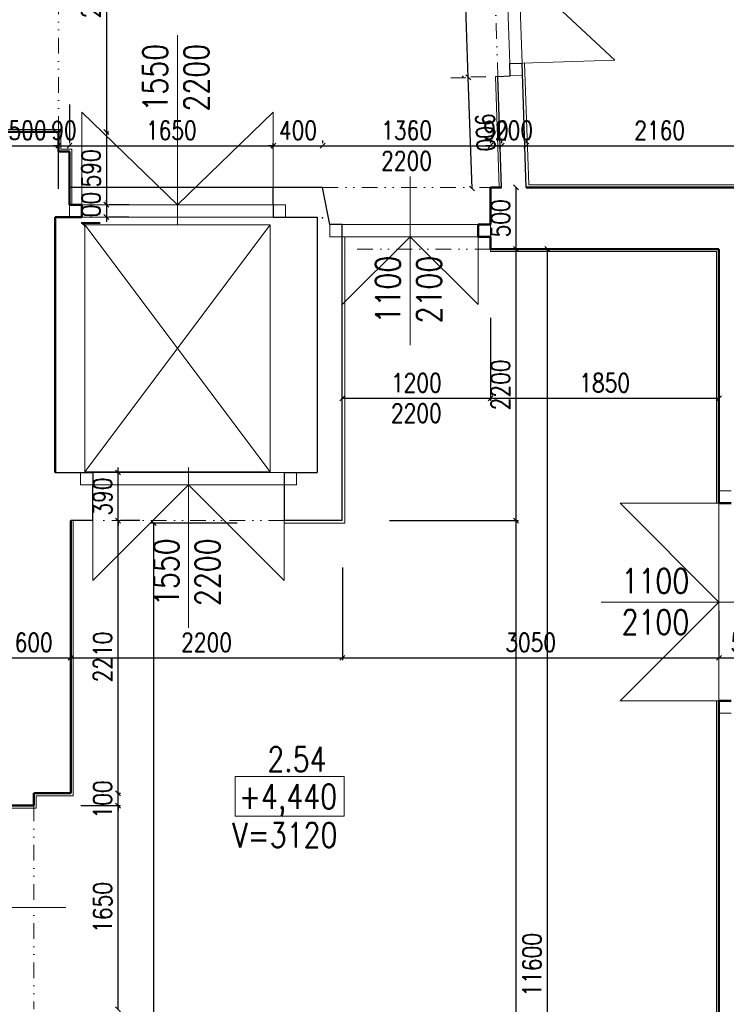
# Model space of a CAD drawing. Header units: millimetres. Extents: x -238874 to 551972, y -298952 to 658415.
# Tile 571 of 656: x 52835 to 58558, y 199651 to 207630. Entities that reach past the tile are written whole.
import ezdxf

# ---------------------------------------------------------------- set-up
doc = ezdxf.new("R2010")
doc.units = ezdxf.units.MM
doc.header["$LTSCALE"] = 20
doc.linetypes.add('DIVIDE2', pattern=[15.875, 6.35, -3.175, 0, -3.175, 0, -3.175])
for name, color, linetype in [('CZ', 255, 'Continuous'), ('KOTY', 8, 'Continuous'), ('ZDP', 50, 'Continuous')]:
    doc.layers.add(name, color=color, linetype=linetype)
doc.layers.add('NOSNÉ', color=8, linetype='Continuous', lineweight=50)
doc.layers.add('PRUCHODY', color=7, linetype='Continuous', lineweight=18)
doc.styles.add('SIMPLEX', font='SIMPLEX.shx', dxfattribs={"width": 0.8, "bigfont": 'CAD13.shx'})
doc.styles.get("Standard").update_dxf_attribs({"font": 'simplex.shx', "width": 0.8})
doc.dimstyles.new('CKA', dxfattribs={"dimtxt": 200, "dimasz": 40, "dimexe": 20, "dimexo": 0.2, "dimgap": 50, "dimtad": 1, "dimdec": 0, "dimrnd": 1, "dimzin": 0, "dimdsep": 46, "dimtxsty": 'Standard', "dimblk1": 'OBLIQUE', "dimblk2": 'OBLIQUE', "dimsah": 1, "dimcen": 0.09, "dimclrd": 253, "dimclre": 253, "dimclrt": 253, "dimadec": 0, "dimazin": 0, "dimtfac": 1, "dimtdec": 0, "dimtix": 1, "dimtmove": 2, "dimatfit": 3, "dimfxl": 1, "dimtolj": 1, "dimtzin": 0, "dimarcsym": 0})

# ---------------------------------------------------------------- blocks, each defined once
blk = doc.blocks.new('_OBLIQUE')
at = {"color": 0, "linetype": 'ByBlock'}
blk.add_line((-0.5, -0.5), (0.5, 0.5), dxfattribs=at)
blk = doc.blocks.new('*D1652')
at = {"layer": 'DEFPOINTS', "color": 0, "transparency": 16777216}
for p in [(53148, 208970.9), (53148, 206720.9), (53537.3, 206720.9)]:
    blk.add_point(p, dxfattribs=at)
at = {"layer": 'KOTY', "lineweight": -2, "transparency": 16777216}
for p, q in [((53537.3, 208970.9), (53537.3, 206720.9)), ((53528.7, 206720.9), (53557.3, 206720.9))]:
    blk.add_line(p, q, dxfattribs=at)
at = {"layer": 'KOTY', "lineweight": -2, "transparency": 16777216, "xscale": 40, "yscale": 40, "zscale": 40}
for p, rotation in [((53537.3, 208970.9), 90), ((53537.3, 206720.9), 270)]:
    blk.add_blockref('_OBLIQUE', p, dxfattribs=dict(at, rotation=rotation))
at = {"layer": 'KOTY', "transparency": 16777216, "insert": (53412.3, 207845.9), "char_height": 150, "attachment_point": 5, "rotation": 90, "style": 'SIMPLEX'}
blk.add_mtext('\\A1;2250', dxfattribs=at)
blk = doc.blocks.new('*D1676')
at = {"layer": 'DEFPOINTS', "color": 0, "transparency": 16777216}
for p in [(59098, 206608.7), (56938.1, 206270.9), (59098, 206270.9)]:
    blk.add_point(p, dxfattribs=at)
at = {"layer": 'KOTY', "lineweight": -2, "transparency": 16777216}
for p, q in [((56938.1, 206608.7), (59098, 206608.7)), ((59098, 206651.6), (59098, 206628.7))]:
    blk.add_line(p, q, dxfattribs=at)
at = {"layer": 'KOTY', "lineweight": -2, "transparency": 16777216, "xscale": 40, "yscale": 40, "zscale": 40, "rotation": 180}
blk.add_blockref('_OBLIQUE', (56938.1, 206608.7), dxfattribs=at)
at = {"layer": 'KOTY', "lineweight": -2, "transparency": 16777216, "xscale": 40, "yscale": 40, "zscale": 40}
blk.add_blockref('_OBLIQUE', (59098, 206608.7), dxfattribs=at)
at = {"layer": 'KOTY', "transparency": 16777216, "insert": (58018, 206733.7), "char_height": 150, "attachment_point": 5, "style": 'SIMPLEX'}
blk.add_mtext('\\A1;2160', dxfattribs=at)
blk = doc.blocks.new('*D1677')
at = {"layer": 'DEFPOINTS', "color": 0, "transparency": 16777216}
for p in [(55448, 203570.9), (58498, 202458.9), (58498, 202458.9)]:
    blk.add_point(p, dxfattribs=at)
at = {"layer": 'KOTY', "lineweight": -2, "transparency": 16777216}
for p, q in [((58498, 202839.6), (58498, 202478.9)), ((55448, 202458.9), (58498, 202458.9))]:
    blk.add_line(p, q, dxfattribs=at)
at = {"layer": 'KOTY', "lineweight": -2, "transparency": 16777216, "xscale": 40, "yscale": 40, "zscale": 40, "rotation": 180}
blk.add_blockref('_OBLIQUE', (55448, 202458.9), dxfattribs=at)
at = {"layer": 'KOTY', "lineweight": -2, "transparency": 16777216, "xscale": 40, "yscale": 40, "zscale": 40}
blk.add_blockref('_OBLIQUE', (58498, 202458.9), dxfattribs=at)
at = {"layer": 'KOTY', "transparency": 16777216, "insert": (56973, 202583.9), "char_height": 150, "attachment_point": 5, "style": 'SIMPLEX'}
blk.add_mtext('\\A1;3050', dxfattribs=at)
blk = doc.blocks.new('*D1679')
at = {"layer": 'DEFPOINTS', "color": 0, "transparency": 16777216}
for p in [(58498, 205770.9), (56648, 205595.9), (58498, 204562.8)]:
    blk.add_point(p, dxfattribs=at)
at = {"layer": 'KOTY', "lineweight": -2, "transparency": 16777216}
for p, q in [((58498, 205390.1), (58498, 204542.8)), ((56648, 204562.8), (58498, 204562.8))]:
    blk.add_line(p, q, dxfattribs=at)
at = {"layer": 'KOTY', "lineweight": -2, "transparency": 16777216, "xscale": 40, "yscale": 40, "zscale": 40, "rotation": 180}
blk.add_blockref('_OBLIQUE', (56648, 204562.8), dxfattribs=at)
at = {"layer": 'KOTY', "lineweight": -2, "transparency": 16777216, "xscale": 40, "yscale": 40, "zscale": 40}
blk.add_blockref('_OBLIQUE', (58498, 204562.8), dxfattribs=at)
at = {"layer": 'KOTY', "transparency": 16777216, "insert": (57573, 204687.8), "char_height": 150, "attachment_point": 5, "style": 'SIMPLEX'}
blk.add_mtext('\\A1;1850', dxfattribs=at)
blk = doc.blocks.new('*D1684')
at = {"layer": 'DEFPOINTS', "color": 0, "transparency": 16777216}
for p in [(55448, 203570.9), (56854.4, 194170.9), (58498, 194170.9)]:
    blk.add_point(p, dxfattribs=at)
at = {"layer": 'KOTY', "lineweight": -2, "transparency": 16777216}
for p, q in [((56854.4, 203570.9), (56854.4, 194170.9)), ((58117.2, 194170.9), (56834.4, 194170.9))]:
    blk.add_line(p, q, dxfattribs=at)
at = {"layer": 'KOTY', "lineweight": -2, "transparency": 16777216, "xscale": 40, "yscale": 40, "zscale": 40}
for p, rotation in [((56854.4, 203570.9), 90), ((56854.4, 194170.9), 270)]:
    blk.add_blockref('_OBLIQUE', p, dxfattribs=dict(at, rotation=rotation))
at = {"layer": 'KOTY', "transparency": 16777216, "insert": (56729.4, 198870.9), "char_height": 150, "attachment_point": 5, "rotation": 90, "style": 'SIMPLEX'}
blk.add_mtext('\\A1;9400', dxfattribs=at)
blk = doc.blocks.new('*D1685')
at = {"layer": 'DEFPOINTS', "color": 0, "transparency": 16777216}
for p in [(57108.9, 205770.9), (57378, 205770.9), (57378, 194170.9)]:
    blk.add_point(p, dxfattribs=at)
at = {"layer": 'KOTY', "lineweight": -2, "transparency": 16777216}
for p, q in [((56997.2, 205770.9), (57088.9, 205770.9)), ((57108.9, 194170.9), (57108.9, 205770.9))]:
    blk.add_line(p, q, dxfattribs=at)
at = {"layer": 'KOTY', "lineweight": -2, "transparency": 16777216, "xscale": 40, "yscale": 40, "zscale": 40}
for p, rotation in [((57108.9, 205770.9), 90), ((57108.9, 194170.9), 270)]:
    blk.add_blockref('_OBLIQUE', p, dxfattribs=dict(at, rotation=rotation))
at = {"layer": 'KOTY', "transparency": 16777216, "insert": (56983.9, 199970.9), "char_height": 150, "attachment_point": 5, "rotation": 90, "style": 'SIMPLEX'}
blk.add_mtext('\\A1;11600', dxfattribs=at)
blk = doc.blocks.new('*D1988')
at = {"layer": 'DEFPOINTS', "color": 0, "transparency": 16777216}
for p in [(53920.6, 203550.9), (54978, 203550.9), (52948, 194170.9)]:
    blk.add_point(p, dxfattribs=at)
at = {"layer": 'KOTY', "lineweight": -2, "transparency": 16777216}
for p, q in [((54597.2, 203550.9), (53900.6, 203550.9)), ((53920.6, 194170.9), (53920.6, 203550.9))]:
    blk.add_line(p, q, dxfattribs=at)
at = {"layer": 'KOTY', "lineweight": -2, "transparency": 16777216, "xscale": 40, "yscale": 40, "zscale": 40}
for p, rotation in [((53920.6, 203550.9), 90), ((53920.6, 194170.9), 270)]:
    blk.add_blockref('_OBLIQUE', p, dxfattribs=dict(at, rotation=rotation))
at = {"layer": 'KOTY', "transparency": 16777216, "insert": (53795.6, 198860.9), "char_height": 150, "attachment_point": 5, "rotation": 90, "style": 'SIMPLEX'}
blk.add_mtext('\\A1;9380', dxfattribs=at)
blk = doc.blocks.new('*D2019')
at = {"layer": 'DEFPOINTS', "color": 0, "transparency": 16777216}
for p in [(55448, 203570.9), (55448, 202458.9), (53248, 201860.9)]:
    blk.add_point(p, dxfattribs=at)
at = {"layer": 'KOTY', "lineweight": -2, "transparency": 16777216}
for p, q in [((55448, 203190.1), (55448, 202438.9)), ((53248, 202458.9), (55448, 202458.9))]:
    blk.add_line(p, q, dxfattribs=at)
at = {"layer": 'KOTY', "lineweight": -2, "transparency": 16777216, "xscale": 40, "yscale": 40, "zscale": 40, "rotation": 180}
blk.add_blockref('_OBLIQUE', (53248, 202458.9), dxfattribs=at)
at = {"layer": 'KOTY', "lineweight": -2, "transparency": 16777216, "xscale": 40, "yscale": 40, "zscale": 40}
blk.add_blockref('_OBLIQUE', (55448, 202458.9), dxfattribs=at)
at = {"layer": 'KOTY', "transparency": 16777216, "insert": (54348, 202583.9), "char_height": 150, "attachment_point": 5, "style": 'SIMPLEX'}
blk.add_mtext('\\A1;2200', dxfattribs=at)
blk = doc.blocks.new('*D2020')
at = {"layer": 'DEFPOINTS', "color": 0, "transparency": 16777216}
for p in [(53428, 203570.9), (53631.3, 203570.9), (53248, 201360.9)]:
    blk.add_point(p, dxfattribs=at)
at = {"layer": 'KOTY', "lineweight": -2, "transparency": 16777216}
for p, q in [((53631.3, 201360.9), (53631.3, 203570.9)), ((53808.7, 203570.9), (53651.3, 203570.9))]:
    blk.add_line(p, q, dxfattribs=at)
at = {"layer": 'KOTY', "lineweight": -2, "transparency": 16777216, "xscale": 40, "yscale": 40, "zscale": 40}
for p, rotation in [((53631.3, 203570.9), 90), ((53631.3, 201360.9), 270)]:
    blk.add_blockref('_OBLIQUE', p, dxfattribs=dict(at, rotation=rotation))
at = {"layer": 'KOTY', "transparency": 16777216, "insert": (53506.3, 202465.9), "char_height": 150, "attachment_point": 5, "rotation": 90, "style": 'SIMPLEX'}
blk.add_mtext('\\A1;2210', dxfattribs=at)
blk = doc.blocks.new('*D2021')
at = {"layer": 'DEFPOINTS', "color": 0, "transparency": 16777216}
for p in [(53248, 202458.9), (52648, 201860.9), (53248, 201860.9)]:
    blk.add_point(p, dxfattribs=at)
at = {"layer": 'KOTY', "lineweight": -2, "transparency": 16777216}
for p, q in [((52648, 202458.9), (53248, 202458.9)), ((53248, 202241.6), (53248, 202478.9))]:
    blk.add_line(p, q, dxfattribs=at)
at = {"layer": 'KOTY', "lineweight": -2, "transparency": 16777216, "xscale": 40, "yscale": 40, "zscale": 40, "rotation": 180}
blk.add_blockref('_OBLIQUE', (52648, 202458.9), dxfattribs=at)
at = {"layer": 'KOTY', "lineweight": -2, "transparency": 16777216, "xscale": 40, "yscale": 40, "zscale": 40}
blk.add_blockref('_OBLIQUE', (53248, 202458.9), dxfattribs=at)
at = {"layer": 'KOTY', "transparency": 16777216, "insert": (52948, 202583.9), "char_height": 150, "attachment_point": 5, "style": 'SIMPLEX'}
blk.add_mtext('\\A1;600', dxfattribs=at)
blk = doc.blocks.new('*D2024')
at = {"layer": 'DEFPOINTS', "color": 0, "transparency": 16777216}
for p in [(52948, 201260.9), (53631.3, 201260.9), (52948, 199610.9)]:
    blk.add_point(p, dxfattribs=at)
at = {"layer": 'KOTY', "lineweight": -2, "transparency": 16777216}
for p, q in [((53328.7, 201260.9), (53651.3, 201260.9)), ((53631.3, 199610.9), (53631.3, 201260.9))]:
    blk.add_line(p, q, dxfattribs=at)
at = {"layer": 'KOTY', "lineweight": -2, "transparency": 16777216, "xscale": 40, "yscale": 40, "zscale": 40}
for p, rotation in [((53631.3, 201260.9), 90), ((53631.3, 199610.9), 270)]:
    blk.add_blockref('_OBLIQUE', p, dxfattribs=dict(at, rotation=rotation))
at = {"layer": 'KOTY', "transparency": 16777216, "insert": (53506.3, 200435.9), "char_height": 150, "attachment_point": 5, "rotation": 90, "style": 'SIMPLEX'}
blk.add_mtext('\\A1;1650', dxfattribs=at)
blk = doc.blocks.new('*D2025')
at = {"layer": 'DEFPOINTS', "color": 0, "transparency": 16777216}
for p in [(53248, 201360.9), (53631.3, 201360.9), (52948, 201260.9)]:
    blk.add_point(p, dxfattribs=at)
at = {"layer": 'KOTY', "lineweight": -2, "transparency": 16777216}
for p, q in [((53631.3, 201360.9), (53631.3, 201400.9)), ((53628.7, 201360.9), (53651.3, 201360.9)), ((53631.3, 201260.9), (53631.3, 201360.9)), ((53631.3, 201260.9), (53631.3, 201220.9))]:
    blk.add_line(p, q, dxfattribs=at)
at = {"layer": 'KOTY', "lineweight": -2, "transparency": 16777216, "xscale": 40, "yscale": 40, "zscale": 40}
for p, rotation in [((53631.3, 201360.9), 270), ((53631.3, 201260.9), 90)]:
    blk.add_blockref('_OBLIQUE', p, dxfattribs=dict(at, rotation=rotation))
at = {"layer": 'KOTY', "transparency": 16777216, "insert": (53506.3, 201310.9), "char_height": 150, "attachment_point": 5, "rotation": 90, "style": 'SIMPLEX'}
blk.add_mtext('\\A1;100', dxfattribs=at)
blk = doc.blocks.new('*D2026')
at = {"layer": 'DEFPOINTS', "color": 0, "transparency": 16777216}
for p in [(52648, 206608.7), (53148, 206640.9), (53148, 206608.7)]:
    blk.add_point(p, dxfattribs=at)
at = {"layer": 'KOTY', "lineweight": -2, "transparency": 16777216}
for p, q in [((52648, 206608.7), (53148, 206608.7)), ((53148, 206260.1), (53148, 206588.7))]:
    blk.add_line(p, q, dxfattribs=at)
at = {"layer": 'KOTY', "lineweight": -2, "transparency": 16777216, "xscale": 40, "yscale": 40, "zscale": 40, "rotation": 180}
blk.add_blockref('_OBLIQUE', (52648, 206608.7), dxfattribs=at)
at = {"layer": 'KOTY', "lineweight": -2, "transparency": 16777216, "xscale": 40, "yscale": 40, "zscale": 40}
blk.add_blockref('_OBLIQUE', (53148, 206608.7), dxfattribs=at)
at = {"layer": 'KOTY', "transparency": 16777216, "insert": (52898, 206733.7), "char_height": 150, "attachment_point": 5, "style": 'SIMPLEX'}
blk.add_mtext('\\A1;500', dxfattribs=at)
blk = doc.blocks.new('*D2029')
at = {"layer": 'DEFPOINTS', "color": 0, "transparency": 16777216}
for p in [(53148, 206640.9), (53238, 206608.7), (53238, 206560.9)]:
    blk.add_point(p, dxfattribs=at)
at = {"layer": 'KOTY', "lineweight": -2, "transparency": 16777216}
for p, q in [((53238, 206941.6), (53238, 206628.7)), ((53148, 206608.7), (53108, 206608.7)), ((53148, 206608.7), (53238, 206608.7)), ((53238, 206608.7), (53278, 206608.7))]:
    blk.add_line(p, q, dxfattribs=at)
at = {"layer": 'KOTY', "lineweight": -2, "transparency": 16777216, "xscale": 40, "yscale": 40, "zscale": 40}
blk.add_blockref('_OBLIQUE', (53148, 206608.7), dxfattribs=at)
at = {"layer": 'KOTY', "lineweight": -2, "transparency": 16777216, "xscale": 40, "yscale": 40, "zscale": 40, "rotation": 180}
blk.add_blockref('_OBLIQUE', (53238, 206608.7), dxfattribs=at)
at = {"layer": 'KOTY', "transparency": 16777216, "insert": (53193, 206733.7), "char_height": 150, "attachment_point": 5, "style": 'SIMPLEX'}
blk.add_mtext('\\A1;90', dxfattribs=at)
blk = doc.blocks.new('*D2030')
at = {"layer": 'DEFPOINTS', "color": 0, "transparency": 16777216}
for p in [(54888, 206608.7), (53238, 206560.9), (54888, 206200.9)]:
    blk.add_point(p, dxfattribs=at)
at = {"layer": 'KOTY', "lineweight": -2, "transparency": 16777216}
for p, q in [((53238, 206608.7), (54888, 206608.7)), ((54888, 206581.6), (54888, 206628.7))]:
    blk.add_line(p, q, dxfattribs=at)
at = {"layer": 'KOTY', "lineweight": -2, "transparency": 16777216, "xscale": 40, "yscale": 40, "zscale": 40, "rotation": 180}
blk.add_blockref('_OBLIQUE', (53238, 206608.7), dxfattribs=at)
at = {"layer": 'KOTY', "lineweight": -2, "transparency": 16777216, "xscale": 40, "yscale": 40, "zscale": 40}
blk.add_blockref('_OBLIQUE', (54888, 206608.7), dxfattribs=at)
at = {"layer": 'KOTY', "transparency": 16777216, "insert": (54063, 206733.7), "char_height": 150, "attachment_point": 5, "style": 'SIMPLEX'}
blk.add_mtext('\\A1;1650', dxfattribs=at)
blk = doc.blocks.new('*D2031')
at = {"layer": 'DEFPOINTS', "color": 0, "transparency": 16777216}
for p in [(55288, 206608.7), (55288, 206270.9), (54888, 206200.9)]:
    blk.add_point(p, dxfattribs=at)
at = {"layer": 'KOTY', "lineweight": -2, "transparency": 16777216}
for p, q in [((54888, 206608.7), (54848, 206608.7)), ((54888, 206608.7), (55288, 206608.7)), ((55288, 206651.6), (55288, 206628.7)), ((55288, 206608.7), (55328, 206608.7))]:
    blk.add_line(p, q, dxfattribs=at)
at = {"layer": 'KOTY', "lineweight": -2, "transparency": 16777216, "xscale": 40, "yscale": 40, "zscale": 40}
blk.add_blockref('_OBLIQUE', (54888, 206608.7), dxfattribs=at)
at = {"layer": 'KOTY', "lineweight": -2, "transparency": 16777216, "xscale": 40, "yscale": 40, "zscale": 40, "rotation": 180}
blk.add_blockref('_OBLIQUE', (55288, 206608.7), dxfattribs=at)
at = {"layer": 'KOTY', "transparency": 16777216, "insert": (55088, 206733.7), "char_height": 150, "attachment_point": 5, "style": 'SIMPLEX'}
blk.add_mtext('\\A1;400', dxfattribs=at)
blk = doc.blocks.new('*D2032')
at = {"layer": 'DEFPOINTS', "color": 0, "transparency": 16777216}
for p in [(56648, 206608.7), (55288, 206270.9), (56648, 206270.9)]:
    blk.add_point(p, dxfattribs=at)
at = {"layer": 'KOTY', "lineweight": -2, "transparency": 16777216}
for p, q in [((55288, 206608.7), (56648, 206608.7)), ((56648, 206651.6), (56648, 206628.7))]:
    blk.add_line(p, q, dxfattribs=at)
at = {"layer": 'KOTY', "lineweight": -2, "transparency": 16777216, "xscale": 40, "yscale": 40, "zscale": 40, "rotation": 180}
blk.add_blockref('_OBLIQUE', (55288, 206608.7), dxfattribs=at)
at = {"layer": 'KOTY', "lineweight": -2, "transparency": 16777216, "xscale": 40, "yscale": 40, "zscale": 40}
blk.add_blockref('_OBLIQUE', (56648, 206608.7), dxfattribs=at)
at = {"layer": 'KOTY', "transparency": 16777216, "insert": (55968, 206733.7), "char_height": 150, "attachment_point": 5, "style": 'SIMPLEX'}
blk.add_mtext('\\A1;1360', dxfattribs=at)
blk = doc.blocks.new('*D2033')
at = {"layer": 'DEFPOINTS', "color": 0, "transparency": 16777216}
for p in [(56738, 206608.7), (56648, 206270.9), (56738, 206270.9)]:
    blk.add_point(p, dxfattribs=at)
at = {"layer": 'KOTY', "lineweight": -2, "transparency": 16777216}
for p, q in [((56648, 206608.7), (56608, 206608.7)), ((56648, 206608.7), (56738, 206608.7)), ((56738, 206651.6), (56738, 206628.7)), ((56738, 206608.7), (56778, 206608.7))]:
    blk.add_line(p, q, dxfattribs=at)
at = {"layer": 'KOTY', "lineweight": -2, "transparency": 16777216, "xscale": 40, "yscale": 40, "zscale": 40}
blk.add_blockref('_OBLIQUE', (56648, 206608.7), dxfattribs=at)
at = {"layer": 'KOTY', "lineweight": -2, "transparency": 16777216, "xscale": 40, "yscale": 40, "zscale": 40, "rotation": 180}
blk.add_blockref('_OBLIQUE', (56738, 206608.7), dxfattribs=at)
at = {"layer": 'KOTY', "transparency": 16777216, "insert": (56693, 206733.7), "char_height": 150, "attachment_point": 5, "style": 'SIMPLEX'}
blk.add_mtext('\\A1;90', dxfattribs=at)
blk = doc.blocks.new('*D2034')
at = {"layer": 'DEFPOINTS', "color": 0, "transparency": 16777216}
for p in [(56938.1, 206608.7), (56738, 206270.9), (56938.1, 206270.9)]:
    blk.add_point(p, dxfattribs=at)
at = {"layer": 'KOTY', "lineweight": -2, "transparency": 16777216}
for p, q in [((56738, 206608.7), (56698, 206608.7)), ((56738, 206608.7), (56938.1, 206608.7)), ((56938.1, 206651.6), (56938.1, 206628.7)), ((56938.1, 206608.7), (56978.1, 206608.7))]:
    blk.add_line(p, q, dxfattribs=at)
at = {"layer": 'KOTY', "lineweight": -2, "transparency": 16777216, "xscale": 40, "yscale": 40, "zscale": 40}
blk.add_blockref('_OBLIQUE', (56738, 206608.7), dxfattribs=at)
at = {"layer": 'KOTY', "lineweight": -2, "transparency": 16777216, "xscale": 40, "yscale": 40, "zscale": 40, "rotation": 180}
blk.add_blockref('_OBLIQUE', (56938.1, 206608.7), dxfattribs=at)
at = {"layer": 'KOTY', "transparency": 16777216, "insert": (56838, 206733.7), "char_height": 150, "attachment_point": 5, "style": 'SIMPLEX'}
blk.add_mtext('\\A1;200', dxfattribs=at)
blk = doc.blocks.new('*D2035')
at = {"layer": 'DEFPOINTS', "color": 0, "transparency": 16777216}
for p in [(53148, 206720.9), (53338, 206130.9), (53537.3, 206130.9)]:
    blk.add_point(p, dxfattribs=at)
at = {"layer": 'KOTY', "lineweight": -2, "transparency": 16777216}
for p, q in [((53537.3, 206720.9), (53537.3, 206130.9)), ((53718.7, 206130.9), (53557.3, 206130.9))]:
    blk.add_line(p, q, dxfattribs=at)
at = {"layer": 'KOTY', "lineweight": -2, "transparency": 16777216, "xscale": 40, "yscale": 40, "zscale": 40}
for p, rotation in [((53537.3, 206720.9), 90), ((53537.3, 206130.9), 270)]:
    blk.add_blockref('_OBLIQUE', p, dxfattribs=dict(at, rotation=rotation))
at = {"layer": 'KOTY', "transparency": 16777216, "insert": (53412.3, 206425.9), "char_height": 150, "attachment_point": 5, "rotation": 90, "style": 'SIMPLEX'}
blk.add_mtext('\\A1;590', dxfattribs=at)
blk = doc.blocks.new('*D2036')
at = {"layer": 'DEFPOINTS', "color": 0, "transparency": 16777216}
for p in [(53338, 206130.9), (53338, 206030.9), (53537.3, 206030.9)]:
    blk.add_point(p, dxfattribs=at)
at = {"layer": 'KOTY', "lineweight": -2, "transparency": 16777216}
for p, q in [((53537.3, 206130.9), (53537.3, 206170.9)), ((53537.3, 206130.9), (53537.3, 206030.9)), ((53537.3, 206030.9), (53537.3, 205990.9)), ((53718.7, 206030.9), (53557.3, 206030.9))]:
    blk.add_line(p, q, dxfattribs=at)
at = {"layer": 'KOTY', "lineweight": -2, "transparency": 16777216, "xscale": 40, "yscale": 40, "zscale": 40}
for p, rotation in [((53537.3, 206130.9), 270), ((53537.3, 206030.9), 90)]:
    blk.add_blockref('_OBLIQUE', p, dxfattribs=dict(at, rotation=rotation))
at = {"layer": 'KOTY', "transparency": 16777216, "insert": (53412.3, 206080.9), "char_height": 150, "attachment_point": 5, "rotation": 90, "style": 'SIMPLEX'}
blk.add_mtext('\\A1;100', dxfattribs=at)
blk = doc.blocks.new('*D2037')
at = {"layer": 'DEFPOINTS', "color": 0, "transparency": 16777216}
for p in [(55448, 205595.9), (56648, 205595.9), (56648, 204562.8)]:
    blk.add_point(p, dxfattribs=at)
at = {"layer": 'KOTY', "lineweight": -2, "transparency": 16777216}
for p, q in [((56648, 205215.1), (56648, 204542.8)), ((55448, 204562.8), (56648, 204562.8))]:
    blk.add_line(p, q, dxfattribs=at)
at = {"layer": 'KOTY', "lineweight": -2, "transparency": 16777216, "xscale": 40, "yscale": 40, "zscale": 40, "rotation": 180}
blk.add_blockref('_OBLIQUE', (55448, 204562.8), dxfattribs=at)
at = {"layer": 'KOTY', "lineweight": -2, "transparency": 16777216, "xscale": 40, "yscale": 40, "zscale": 40}
blk.add_blockref('_OBLIQUE', (56648, 204562.8), dxfattribs=at)
at = {"layer": 'KOTY', "transparency": 16777216, "insert": (56048, 204687.8), "char_height": 150, "attachment_point": 5, "style": 'SIMPLEX'}
blk.add_mtext('\\A1;1200', dxfattribs=at)
blk = doc.blocks.new('*D2038')
at = {"layer": 'DEFPOINTS', "color": 0, "transparency": 16777216}
for p in [(53275.5, 203960.9), (53631.3, 203960.9), (53428, 203570.9)]:
    blk.add_point(p, dxfattribs=at)
at = {"layer": 'KOTY', "lineweight": -2, "transparency": 16777216}
for p, q in [((53631.3, 203960.9), (53631.3, 204000.9)), ((53631.3, 203570.9), (53631.3, 203960.9)), ((53656.2, 203960.9), (53651.3, 203960.9)), ((53631.3, 203570.9), (53631.3, 203530.9))]:
    blk.add_line(p, q, dxfattribs=at)
at = {"layer": 'KOTY', "lineweight": -2, "transparency": 16777216, "xscale": 40, "yscale": 40, "zscale": 40}
for p, rotation in [((53631.3, 203960.9), 270), ((53631.3, 203570.9), 90)]:
    blk.add_blockref('_OBLIQUE', p, dxfattribs=dict(at, rotation=rotation))
at = {"layer": 'KOTY', "transparency": 16777216, "insert": (53506.3, 203765.9), "char_height": 150, "attachment_point": 5, "rotation": 90, "style": 'SIMPLEX'}
blk.add_mtext('\\A1;390', dxfattribs=at)
blk = doc.blocks.new('*D2039')
at = {"layer": 'DEFPOINTS', "color": 0, "transparency": 16777216}
for p in [(56648, 206270.9), (56648, 205770.9), (56854.4, 205770.9)]:
    blk.add_point(p, dxfattribs=at)
at = {"layer": 'KOTY', "lineweight": -2, "transparency": 16777216}
for p, q in [((56854.4, 206270.9), (56854.4, 205770.9)), ((57028.7, 205770.9), (56874.4, 205770.9))]:
    blk.add_line(p, q, dxfattribs=at)
at = {"layer": 'KOTY', "lineweight": -2, "transparency": 16777216, "xscale": 40, "yscale": 40, "zscale": 40}
for p, rotation in [((56854.4, 206270.9), 90), ((56854.4, 205770.9), 270)]:
    blk.add_blockref('_OBLIQUE', p, dxfattribs=dict(at, rotation=rotation))
at = {"layer": 'KOTY', "transparency": 16777216, "insert": (56729.4, 206020.9), "char_height": 150, "attachment_point": 5, "rotation": 90, "style": 'SIMPLEX'}
blk.add_mtext('\\A1;500', dxfattribs=at)
blk = doc.blocks.new('*D2040')
at = {"layer": 'DEFPOINTS', "color": 0, "transparency": 16777216}
for p in [(56648, 205770.9), (55448, 203570.9), (56854.4, 203570.9)]:
    blk.add_point(p, dxfattribs=at)
at = {"layer": 'KOTY', "lineweight": -2, "transparency": 16777216}
for p, q in [((56854.4, 205770.9), (56854.4, 203570.9)), ((55828.7, 203570.9), (56874.4, 203570.9))]:
    blk.add_line(p, q, dxfattribs=at)
at = {"layer": 'KOTY', "lineweight": -2, "transparency": 16777216, "xscale": 40, "yscale": 40, "zscale": 40}
for p, rotation in [((56854.4, 205770.9), 90), ((56854.4, 203570.9), 270)]:
    blk.add_blockref('_OBLIQUE', p, dxfattribs=dict(at, rotation=rotation))
at = {"layer": 'KOTY', "transparency": 16777216, "insert": (56729.4, 204670.9), "char_height": 150, "attachment_point": 5, "rotation": 90, "style": 'SIMPLEX'}
blk.add_mtext('\\A1;2200', dxfattribs=at)
blk = doc.blocks.new('*D2041')
at = {"layer": 'DEFPOINTS', "color": 0, "transparency": 16777216}
for p in [(56468.3, 207162.9), (56707.9, 207170.9), (56738, 206270.9)]:
    blk.add_point(p, dxfattribs=at)
at = {"layer": 'KOTY', "lineweight": -2, "transparency": 16777216}
for p, q in [((56327.3, 207158.2), (56448.3, 207162.2)), ((56498.3, 206262.9), (56468.3, 207162.9))]:
    blk.add_line(p, q, dxfattribs=at)
at = {"layer": 'KOTY', "lineweight": -2, "transparency": 16777216, "xscale": 40, "yscale": 40, "zscale": 40}
for p, rotation in [((56468.3, 207162.9), 91.91290044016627), ((56498.3, 206262.9), 271.9129004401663)]:
    blk.add_blockref('_OBLIQUE', p, dxfattribs=dict(at, rotation=rotation))
at = {"layer": 'KOTY', "transparency": 16777216, "insert": (56608.2, 206717.1), "char_height": 150, "attachment_point": 5, "rotation": 271.9129, "style": 'SIMPLEX'}
blk.add_mtext('\\A1;900', dxfattribs=at)
blk = doc.blocks.new('*D2042')
at = {"layer": 'DEFPOINTS', "color": 0, "transparency": 16777216}
for p in [(56411.5, 208862.8), (56701.1, 208872.5), (56707.9, 207170.9)]:
    blk.add_point(p, dxfattribs=at)
at = {"layer": 'KOTY', "lineweight": -2, "transparency": 16777216}
for p, q in [((56320.5, 208859.8), (56391.5, 208862.1)), ((56468.3, 207162.9), (56411.5, 208862.8))]:
    blk.add_line(p, q, dxfattribs=at)
at = {"layer": 'KOTY', "lineweight": -2, "transparency": 16777216, "xscale": 40, "yscale": 40, "zscale": 40}
for p, rotation in [((56411.5, 208862.8), 91.91290044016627), ((56468.3, 207162.9), 271.9129004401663)]:
    blk.add_blockref('_OBLIQUE', p, dxfattribs=dict(at, rotation=rotation))
at = {"layer": 'KOTY', "transparency": 16777216, "insert": (56564.8, 208017), "char_height": 150, "attachment_point": 5, "rotation": 271.9129, "style": 'SIMPLEX'}
blk.add_mtext('\\A1;1700', dxfattribs=at)
blk = doc.blocks.new('*D2043')
at = {"layer": 'DEFPOINTS', "color": 0, "transparency": 16777216}
for p in [(56228.6, 207154.9), (56468.3, 207162.9), (56258.7, 206254.9)]:
    blk.add_point(p, dxfattribs=at)
at = {"layer": 'KOTY', "lineweight": -2, "transparency": 16777216}
for p, q in [((56498.3, 206262.9), (56468.3, 207162.9)), ((56609.2, 207167.6), (56488.3, 207163.6))]:
    blk.add_line(p, q, dxfattribs=at)
at = {"layer": 'KOTY', "lineweight": -2, "transparency": 16777216, "xscale": 40, "yscale": 40, "zscale": 40}
for p, rotation in [((56468.3, 207162.9), 91.91290044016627), ((56498.3, 206262.9), 271.9129004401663)]:
    blk.add_blockref('_OBLIQUE', p, dxfattribs=dict(at, rotation=rotation))
at = {"layer": 'KOTY', "transparency": 16777216, "insert": (56608.2, 206717.1), "char_height": 150, "attachment_point": 5, "rotation": 271.9129, "style": 'SIMPLEX'}
blk.add_mtext('\\A1;900', dxfattribs=at)
blk = doc.blocks.new('*D2310')
at = {"layer": 'DEFPOINTS', "color": 0, "transparency": 16777216}
for p in [(58498, 202458.9), (58998, 202458.9), (58998, 202030.9)]:
    blk.add_point(p, dxfattribs=at)
at = {"layer": 'KOTY', "lineweight": -2, "transparency": 16777216}
for p, q in [((58498, 202458.9), (58998, 202458.9)), ((58998, 202411.6), (58998, 202478.9))]:
    blk.add_line(p, q, dxfattribs=at)
at = {"layer": 'KOTY', "lineweight": -2, "transparency": 16777216, "xscale": 40, "yscale": 40, "zscale": 40, "rotation": 180}
blk.add_blockref('_OBLIQUE', (58498, 202458.9), dxfattribs=at)
at = {"layer": 'KOTY', "lineweight": -2, "transparency": 16777216, "xscale": 40, "yscale": 40, "zscale": 40}
blk.add_blockref('_OBLIQUE', (58998, 202458.9), dxfattribs=at)
at = {"layer": 'KOTY', "transparency": 16777216, "insert": (58748, 202583.9), "char_height": 150, "attachment_point": 5, "style": 'SIMPLEX'}
blk.add_mtext('\\A1;500', dxfattribs=at)

msp = doc.modelspace()

# ---------------------------------------------------------------- linework, layer by layer
at = {"layer": 'KOTY'}
msp.add_line((54887.962, 206270.863), (53237.962, 206270.863), dxfattribs=at)
for p in [(56422.727, 207170.918), (55287.962, 206024.022), (56647.962, 206024.022)]:
    msp.add_point(p, dxfattribs=at)
at = {"layer": 'NOSNÉ'}
for p, q in [((52647.962, 206720.863), (53147.962, 206720.863)), ((53147.962, 206560.863), (53147.962, 206720.863)), ((53147.962, 206560.863), (53237.962, 206560.863)), ((53237.962, 206560.863), (53237.962, 206130.863)), ((56647.962, 205970.863), (56647.962, 206270.863)), ((56647.962, 206270.863), (56737.962, 206270.863)), ((56697.962, 206270.863), (56647.962, 206270.863)), ((56938.074, 206270.863), (59097.962, 206270.863)), ((53337.962, 206130.863), (53237.962, 206130.863)), ((53337.962, 206130.863), (53337.962, 206030.863)), ((53122.962, 206030.863), (53122.962, 203960.863)), ((53337.962, 206030.863), (53122.962, 206030.863)), ((56547.962, 205970.863), (56647.962, 205970.863)), ((56547.962, 205870.863), (56547.962, 205970.863)), ((56647.962, 205870.863), (56547.962, 205870.863)), ((56647.962, 205870.863), (56577.962, 205870.863)), ((56647.962, 205870.863), (56647.962, 205770.863)), ((56647.962, 205770.863), (58497.962, 205770.863)), ((58497.962, 203710.863), (58497.962, 205770.863)), ((58497.962, 203710.863), (58597.962, 203710.863)), ((53247.962, 203570.863), (53247.962, 201360.863)), ((58497.962, 199070.863), (58497.962, 202110.863)), ((58497.962, 202110.863), (58597.962, 202110.863)), ((52947.962, 201360.863), (52947.962, 201260.863)), ((53247.962, 201360.863), (52947.962, 201360.863)), ((52947.962, 201260.863), (52447.962, 201260.863))]:
    msp.add_line(p, q, dxfattribs=at)
at = {"layer": 'PRUCHODY', "linetype": 'DIVIDE2'}
for p, q in [((53147.962, 206720.863), (53147.962, 208970.863)), ((56651.127, 208870.807), (56707.901, 207170.918)), ((55287.962, 206270.863), (56647.962, 206270.863)), ((56647.962, 205770.863), (55447.962, 205770.863)), ((54977.962, 203570.863), (53427.962, 203570.863)), ((52947.962, 201260.863), (52947.962, 199610.863))]:
    msp.add_line(p, q, dxfattribs=at)
at = {"layer": 'PRUCHODY'}
for p, q in [((56804.508, 207274.201), (56754.409, 208774.201)), ((56904.452, 207277.539), (56854.354, 208777.539)), ((56879.417, 208027.121), (57654.034, 207302.574)), ((54112.962, 205967.219), (54112.962, 207505.215)), ((57654.034, 207302.574), (56904.452, 207277.539)), ((56957.417, 206290.863), (56924.441, 207278.206)), ((56707.901, 207170.918), (56687.912, 207170.251)), ((56717.973, 206270.195), (56687.912, 207170.251)), ((56807.846, 207174.257), (56907.79, 207177.595)), ((53337.962, 206130.863), (53337.962, 206880.863)), ((54112.962, 206130.863), (53337.962, 206880.863)), ((54887.962, 206880.863), (54112.962, 206130.863)), ((54887.962, 206130.863), (54887.962, 206880.863)), ((54887.962, 206130.863), (54887.962, 206880.863)), ((52627.962, 206740.863), (53167.962, 206740.863)), ((53167.962, 206580.863), (53167.962, 206740.863)), ((53147.962, 206560.863), (53237.962, 206560.863)), ((53167.962, 206580.863), (53257.962, 206580.863)), ((53257.962, 206580.863), (53257.962, 206130.863)), ((53337.962, 206560.863), (53337.962, 206130.863)), ((54887.962, 206560.863), (54887.962, 206130.863)), ((55997.962, 206359.897), (55997.962, 204992.311)), ((56938.074, 206270.863), (57984.228, 206270.863)), ((56957.417, 206290.863), (59097.962, 206290.863)), ((53237.962, 206030.863), (53237.962, 206130.863)), ((53337.962, 206130.863), (53867.409, 206130.863)), ((54747.962, 206130.863), (53337.962, 206130.863)), ((54737.962, 206130.863), (54887.962, 206130.863)), ((54887.962, 206130.863), (54987.962, 206130.863)), ((54987.962, 206030.863), (54987.962, 206130.863)), ((54747.962, 206030.863), (53337.962, 206030.863)), ((54747.962, 206030.863), (54897.962, 206030.863)), ((53362.962, 205967.219), (54862.962, 203967.219)), ((53362.962, 203967.219), (54862.962, 205967.219)), ((53362.962, 205967.219), (53362.962, 203967.219)), ((54862.962, 205967.219), (53362.962, 205967.219)), ((54862.962, 205967.219), (54862.962, 203967.219)), ((55347.962, 205870.863), (55347.962, 205970.863)), ((56547.962, 205970.863), (55447.962, 205970.863)), ((56647.962, 205970.863), (56647.962, 205870.863)), ((56647.962, 205870.863), (55347.962, 205870.863)), ((55347.962, 205870.863), (56577.962, 205870.863)), ((55997.962, 205870.863), (55447.962, 205320.863)), ((55447.962, 205870.863), (56547.962, 205870.863)), ((55447.962, 205320.863), (55447.962, 205870.863)), ((55467.962, 203550.863), (55467.962, 205870.863)), ((56547.962, 205320.863), (55997.962, 205870.863)), ((56547.962, 205870.863), (56547.962, 205320.863)), ((56647.962, 205770.863), (56647.962, 205750.863)), ((56647.962, 205750.863), (58477.962, 205750.863)), ((58477.962, 203710.863), (58477.962, 205750.863)), ((53327.962, 203960.863), (53327.962, 203860.863)), ((53427.962, 203960.863), (53327.962, 203960.863)), ((53362.962, 203967.219), (54862.962, 203967.219)), ((54977.962, 203960.863), (53427.962, 203960.863)), ((54202.962, 204001.857), (54202.962, 202701.857)), ((54977.962, 203960.863), (55077.962, 203960.863)), ((55077.962, 203960.863), (55077.962, 203860.863)), ((53427.962, 203860.863), (53327.962, 203860.863)), ((54202.962, 203860.863), (53427.962, 203085.863)), ((54977.962, 203860.863), (53427.962, 203860.863)), ((54977.962, 203085.863), (54202.962, 203860.863)), ((54977.962, 203860.863), (54977.962, 203085.863)), ((54977.962, 203860.863), (55077.962, 203860.863)), ((58497.962, 203810.863), (58597.962, 203810.863)), ((57697.962, 203710.863), (58497.962, 202910.863)), ((58497.962, 203710.863), (57697.962, 203710.863)), ((58497.962, 203710.863), (58497.962, 202110.863)), ((53247.962, 203570.863), (53247.962, 203060.863)), ((53247.962, 203420.863), (53247.962, 203570.863)), ((53267.962, 203570.863), (53267.962, 201340.863)), ((53427.962, 203085.863), (53427.962, 203570.863)), ((55467.962, 203550.863), (54977.962, 203550.863)), ((57545.663, 202910.863), (59063.196, 202910.863)), ((58497.962, 202910.863), (57697.962, 202110.863)), ((57697.962, 202110.863), (58497.962, 202110.863)), ((58477.962, 199070.863), (58477.962, 202110.863)), ((58597.962, 202010.863), (58497.962, 202010.863)), ((53267.962, 201340.863), (52967.962, 201340.863)), ((52967.962, 201340.863), (52967.962, 201240.863)), ((52967.962, 201240.863), (52447.962, 201240.863)), ((53208.1, 200435.863), (50950.205, 200435.863))]:
    msp.add_line(p, q, dxfattribs=at)
msp.add_lwpolyline([(54579.744, 201496.284), (55463.424, 201496.284), (55463.424, 201176.37), (54579.744, 201176.37)], close=True, dxfattribs=at)
at = {"layer": 'ZDP'}
for p, q in [((56804.508, 207274.201), (56904.452, 207277.539)), ((56807.846, 207174.257), (56804.508, 207274.201)), ((56938.074, 206270.863), (56904.452, 207277.539)), ((56707.901, 207170.918), (56807.846, 207174.257)), ((56737.962, 206270.863), (56707.901, 207170.918)), ((55287.962, 206270.863), (54887.962, 206270.863)), ((54887.962, 206130.863), (54887.962, 206270.863)), ((54887.962, 206130.863), (54887.962, 206270.863)), ((55347.962, 205970.863), (55287.962, 206270.863)), ((54887.962, 206130.863), (54887.962, 206030.863)), ((54887.962, 206030.863), (55242.962, 206030.863)), ((55242.962, 206030.863), (55242.962, 203960.863)), ((55447.962, 205970.863), (55347.962, 205970.863)), ((55447.962, 205870.863), (55447.962, 205970.863)), ((55447.962, 203570.863), (55447.962, 205870.863)), ((53122.962, 203960.863), (53427.962, 203960.863)), ((53427.962, 203960.863), (53427.962, 203860.863)), ((54977.962, 203960.863), (55242.962, 203960.863)), ((54977.962, 203960.863), (54977.962, 203570.863)), ((53427.962, 203570.863), (53427.962, 203860.863)), ((53427.962, 203570.863), (53247.962, 203570.863)), ((55447.962, 203570.863), (54977.962, 203570.863))]:
    msp.add_line(p, q, dxfattribs=at)

# ---------------------------------------------------------------- texts
at = {"layer": 'CZ', "color": 7, "char_height": 200, "width": 1830.1, "attachment_point": 1, "rotation": 90}
for s, insert in [('1550\\P2200', (53832.58, 206885.45)), ('1100\\P2100', (55717.58, 205168.743)), ('1550\\P2200', (53922.58, 202878.289))]:
    msp.add_mtext(s, dxfattribs=dict(at, insert=insert))
at = {"layer": 'CZ', "color": 7, "char_height": 200, "width": 1830.1, "attachment_point": 1}
for s, insert in [('1100\\P2100', (57709.572, 203181.587)), ('2.54', (54840.379, 201736.839)), ('+4,440', (54610.58, 201434.463)), ('V=3120', (54557.792, 201122.516))]:
    msp.add_mtext(s, dxfattribs=dict(at, insert=insert))
at = {"layer": 'KOTY', "char_height": 150, "attachment_point": 5, "style": 'SIMPLEX'}
for insert in [(55967.962, 206486.826), (56047.962, 204440.927)]:
    msp.add_mtext('2200', dxfattribs=dict(at, insert=insert))

# ---------------------------------------------------------------- dimensions: what is measured, and where the dimension line sits
at = {"layer": 'KOTY'}
for base, p1, p2, angle, text, picture, middle in [((53537.311, 206720.863), (53147.962, 208970.863), (53147.962, 206720.863), 270, '2250', '*D1652', (53412.311, 207845.863)), ((56411.494, 208862.804), (56707.901, 207170.918), (56701.099, 208872.476), 91.9129004, '1700', '*D2042', (56564.811, 208017.032)), ((56468.268, 207162.915), (56258.695, 206254.856), (56228.634, 207154.912), 271.9129004, '900', '*D2043', (56608.229, 206717.06)), ((56468.268, 207162.915), (56737.962, 206270.863), (56707.901, 207170.918), 91.9129004, '900', '*D2041', (56608.229, 206717.06)), ((53237.962, 206608.667), (53147.962, 206640.863), (53237.962, 206560.863), 180, '90', '*D2029', (53192.962, 206733.667)), ((53147.962, 206608.667), (52647.962, 206608.667), (53147.962, 206640.863), 180, '500', '*D2026', (52897.962, 206733.667)), ((54887.962, 206608.667), (53237.962, 206560.863), (54887.962, 206200.863), 180, '1650', '*D2030', (54062.962, 206733.667)), ((55287.962, 206608.667), (54887.962, 206200.863), (55287.962, 206270.863), 180, '400', '*D2031', (55087.962, 206733.667)), ((56647.962, 206608.667), (55287.962, 206270.863), (56647.962, 206270.863), 180, '1360', '*D2032', (55967.962, 206733.667)), ((56737.962, 206608.667), (56647.962, 206270.863), (56737.962, 206270.863), 180, '90', '*D2033', (56692.962, 206733.667)), ((56938.074, 206608.667), (56737.962, 206270.863), (56938.074, 206270.863), 180, '200', '*D2034', (56838.018, 206733.667)), ((53537.311, 206130.863), (53147.962, 206720.863), (53337.962, 206130.863), 270, '590', '*D2035', (53412.311, 206425.863)), ((56854.387, 205770.863), (56647.962, 206270.863), (56647.962, 205770.863), 270, '500', '*D2039', (56729.387, 206020.863)), ((53537.311, 206030.863), (53337.962, 206130.863), (53337.962, 206030.863), 270, '100', '*D2036', (53412.311, 206080.863)), ((56854.387, 203570.863), (56647.962, 205770.863), (55447.962, 203570.863), 270, '2200', '*D2040', (56729.387, 204670.863)), ((57108.916, 205770.863), (57377.962, 194170.863), (57377.962, 205770.863), 90, '11600', '*D1685', (56983.916, 199970.863)), ((58497.962, 204562.767), (56647.962, 205595.863), (58497.962, 205770.863), 180, '1850', '*D1679', (57572.962, 204687.767)), ((56647.962, 204562.767), (55447.962, 205595.863), (56647.962, 205595.863), 180, '1200', '*D2037', (56047.962, 204687.767)), ((53631.311, 203960.863), (53427.962, 203570.863), (53275.462, 203960.863), 270, '390', '*D2038', (53506.311, 203765.863)), ((53920.579, 203550.863), (52947.962, 194170.863), (54977.962, 203550.863), 270, '9380', '*D1988', (53795.579, 198860.863)), ((53631.311, 203570.863), (53247.962, 201360.863), (53427.962, 203570.863), 270, '2210', '*D2020', (53506.311, 202465.863)), ((56854.387, 194170.863), (55447.962, 203570.863), (58497.962, 194170.863), 270, '9400', '*D1684', (56729.387, 198870.863)), ((53631.311, 201360.863), (52947.962, 201260.863), (53247.962, 201360.863), 270, '100', '*D2025', (53506.311, 201310.863)), ((53631.311, 201260.863), (52947.962, 199610.863), (52947.962, 201260.863), 270, '1650', '*D2024', (53506.311, 200435.863))]:
    dim = msp.add_linear_dim(base=base, p1=p1, p2=p2, angle=angle, text=text, dimstyle='CKA', override={"dimtxt": 150, "dimexo": 380.774374, "dimtxsty": 'SIMPLEX', "dimse1": 1, "dimclrd": 256, "dimclre": 256, "dimclrt": 256}, dxfattribs=at)
    dim.commit()
    dim.dimension.update_dxf_attribs({"geometry": picture, "text_midpoint": middle})
for base, p1, p2, text, picture, middle in [((59097.962, 206608.667), (56938.074, 206270.863), (59097.962, 206270.863), '2160', '*D1676', (58018.018, 206733.667)), ((55447.962, 202458.854), (53247.962, 201860.863), (55447.962, 203570.863), '2200', '*D2019', (54347.962, 202583.854)), ((58497.962, 202458.854), (55447.962, 203570.863), (58497.962, 202458.854), '3050', '*D1677', (56972.962, 202583.854)), ((53247.962, 202458.854), (52647.962, 201860.863), (53247.962, 201860.863), '600', '*D2021', (52947.962, 202583.854)), ((58997.962, 202458.854), (58497.962, 202458.854), (58997.962, 202030.863), '500', '*D2310', (58747.962, 202583.854))]:
    dim = msp.add_linear_dim(base=base, p1=p1, p2=p2, text=text, dimstyle='CKA', override={"dimtxt": 150, "dimexo": 380.774374, "dimtxsty": 'SIMPLEX', "dimse1": 1, "dimclrd": 256, "dimclre": 256, "dimclrt": 256}, dxfattribs=at)
    dim.commit()
    dim.dimension.update_dxf_attribs({"geometry": picture, "text_midpoint": middle})

doc.saveas('drawing.dxf')
